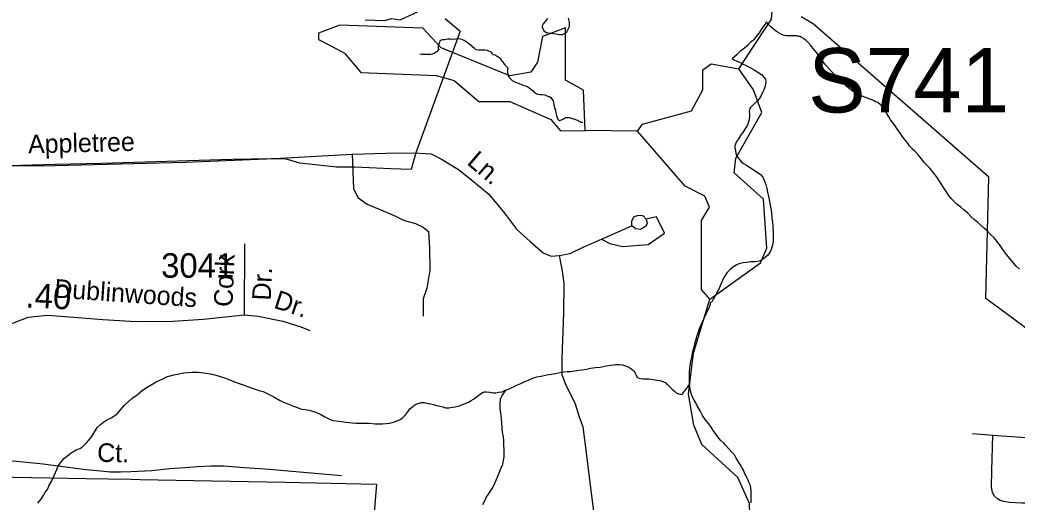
# Model space of a CAD drawing. Extents: x 2001466 to 2224147, y 644118 to 847247.
# Drawn here: x 2068269 to 2073348, y 751088 to 753546 of the extents above; entities that cross this region are included whole.
import ezdxf

# ---------------------------------------------------------------- set-up
doc = ezdxf.new("R2010")
doc.units = 0
for name, color, linetype in [('Exist Boundary Political City Limit New', 7, 'Continuous'), ('Exist Hydrographic Misc Water Feature', 7, 'Continuous'), ('Exist Road Non-System Type 51', 7, 'Continuous'), ('Exist Road Non-System Type 51 Label', 7, 'Continuous'), ('Exist Road Primary Interstate Structure Ovrhead Sign Number Label', 7, 'Continuous'), ('Exist Road Secondary Mileage Hundredths English Label', 7, 'Continuous'), ('Exist Road Secondary Type 51 Attributed', 7, 'Continuous'), ('Exist Road Secondary Type 51 Label', 7, 'Continuous'), ('Exist Road Secondary Type 51 Number Label', 7, 'Continuous'), ('Map Preparation Boundary City Limit Buffer Line', 7, 'Continuous')]:
    doc.layers.add(name, color=color, linetype=linetype)

msp = doc.modelspace()

# ---------------------------------------------------------------- linework, layer by layer
at = {"layer": 'Exist Boundary Political City Limit New'}
for points in [[(2070027.8, 753546.9), (2070127.6, 753542.6), (2070160.8, 753553.7), (2070205.9, 753545.7), (2070293.5, 753586.6)], [(2074014.2, 751515.8), (2073188.5, 752126.3), (2073203.5, 752744.1), (2072309.4, 753525.3), (2072247.2, 753562.2)], [(2070434.5, 753553.3), (2070510.8, 753488.1), (2070285.4, 752868.4), (2070262, 752782.9), (2070158.2, 752786.5), (2069974.6, 752796), (2069882.1, 752795.5), (2069773.2, 752806.8), (2069694, 752815), (2069619.2, 752838.5), (2069549.4, 752837.4), (2069347.9, 752834.4), (2068683.6, 752813.5), (2068447.8, 752808.1), (2068215.2, 752802.9)], [(2068143.1, 751216.9), (2068604.4, 751209.1), (2068835.4, 751204.7), (2068880.8, 751203.8), (2069065, 751200.3), (2069155.9, 751197.4), (2069617.9, 751189.2), (2070084.6, 751179.2), (2070021.4, 750392.6)]]:
    msp.add_lwpolyline(points, dxfattribs=at)
at = {"layer": 'Exist Hydrographic Misc Water Feature'}
msp.add_line((2071415, 752979.2), (2071147.8, 752981.4), dxfattribs=at)
for points in [[(2071930.9, 753296.8), (2072097, 753549.3), (2072113, 753739.2), (2072088, 753772.6), (2072079, 753940.1), (2072178.8, 754023.4), (2072511.8, 754157.6), (2072578.9, 754241.5), (2072611.9, 754591.9), (2072496.4, 754712.3)], [(2069893.2, 753517.4), (2069789, 753478.4), (2069789, 753445.6), (2069859.4, 753409.6)], [(2071147.8, 752981.4), (2071139, 753188.3), (2071048, 753239.4), (2071047, 753505.1), (2070930.9, 753461.6), (2070905.9, 753330.9), (2070872, 753279.1), (2070764, 753261.6), (2070414, 753403.2), (2070321.9, 753503.6), (2069897, 753518.8), (2069893.2, 753517.4)], [(2070955.5, 753553.9), (2070943.6, 753537.9), (2070934, 753526), (2070929.7, 753515.7), (2070929.7, 753508), (2070931.5, 753502), (2070938.1, 753489.7), (2070951.6, 753481.9), (2070969.7, 753478), (2070985.9, 753475.9), (2070999.6, 753474.2), (2071017.8, 753471.9), (2071031.6, 753472.2), (2071044.1, 753478.1), (2071053.9, 753485.9), (2071061.9, 753498.1), (2071067.7, 753512.2), (2071067.9, 753534.1), (2071063.6, 753554.2)], [(2071896.1, 753349.7), (2071921.9, 753371.8), (2071939.8, 753387.7), (2071959.4, 753403.8), (2071977.9, 753419.6), (2071993.7, 753435.9), (2072011.7, 753449.8), (2072025.5, 753468), (2072035.5, 753479.9), (2072049.9, 753502.1), (2072065.5, 753522), (2072071.6, 753536.1)], [(2072444, 753240.7), (2072425.7, 753258.9), (2072404, 753280.8), (2072383.7, 753302.6), (2072368.1, 753320.8), (2072347.6, 753348.6), (2072331.6, 753372.5), (2072321.8, 753386.6), (2072309.5, 753400.6), (2072297.8, 753414.6), (2072281.8, 753432.4), (2072271.5, 753442.5), (2072263.5, 753448.1), (2072257.4, 753452.3), (2072249.6, 753456.3), (2072243.4, 753460.5), (2072235.6, 753462.1), (2072225.4, 753464.5), (2072217.8, 753464.4), (2072207.6, 753464.3), (2072189.7, 753464.2), (2072173.5, 753464.2), (2072163.7, 753466.1), (2072151.6, 753470), (2072139.3, 753475.9), (2072127.6, 753484.2), (2072115.7, 753492.1), (2072103.8, 753502), (2072093.5, 753510), (2072081.6, 753522), (2072077.3, 753529.9), (2072071.6, 753536.1)], [(2069859.4, 753409.6), (2069922.9, 753377.2), (2070005.9, 753277.1), (2070388.9, 753262.7), (2070481, 753237.8), (2070605.9, 753130.3), (2070764, 753130.3), (2070972.9, 753037.5), (2071023, 752980.7), (2071147.8, 752981.4)], [(2070676.2, 753369.5), (2070674.2, 753375.5), (2070672.3, 753379.5), (2070666.2, 753383.2), (2070658, 753387.3), (2070650.2, 753389.3), (2070637.7, 753391.2), (2070631.7, 753391.3), (2070625.8, 753391.3), (2070618.2, 753391.3), (2070610.2, 753391.3), (2070604.2, 753391.4), (2070596, 753393.4), (2070587.6, 753397.1), (2070582.1, 753401.2), (2070575.7, 753407.1), (2070570, 753413.2), (2070562, 753419.3), (2070555.9, 753423.1), (2070546.2, 753431), (2070531.7, 753441.3), (2070523.9, 753445), (2070514, 753447.3), (2070499.9, 753449), (2070488, 753447.1), (2070474, 753446.8), (2070460.1, 753446.9), (2070448.2, 753447.1), (2070432, 753445.1), (2070419.7, 753444.9), (2070414, 753443), (2070408, 753439), (2070405.8, 753432.8), (2070402.1, 753422.9), (2070400, 753411), (2070400, 753402.9), (2070402.1, 753394.9)], [(2070306.1, 753372.9), (2070313.8, 753372), (2070326.2, 753370.7), (2070338.1, 753370.9), (2070348.3, 753370.9), (2070360.2, 753370.8), (2070369.9, 753372.9), (2070378.3, 753377), (2070386.1, 753381), (2070391.8, 753385), (2070398, 753389), (2070402.1, 753394.9)], [(2070676.2, 753369.5), (2070688.1, 753367.3), (2070700, 753361.5), (2070707.8, 753355.4), (2070716.2, 753349.7), (2070719.9, 753341.4), (2070728.1, 753333.7), (2070732.2, 753325.4), (2070738.1, 753317.6), (2070754.1, 753301.7)], [(2071415, 752979.2), (2071440, 753014.8), (2071690, 753081.9), (2071747, 753189), (2071748, 753290.7), (2071789, 753322.7), (2071930.9, 753296.8)], [(2071896.1, 753349.7), (2071905.7, 753341.7), (2071920.1, 753335.5), (2071934, 753329.8), (2071950, 753321.6), (2071971.7, 753311.9), (2071990, 753301.8), (2072008, 753291.8), (2072028.1, 753279.8), (2072046, 753267.7), (2072057.9, 753254.2), (2072065.9, 753244.1), (2072068.1, 753229.9), (2072064.2, 753208.2), (2072060.1, 753192.2), (2072051.9, 753176), (2072044.1, 753160.1), (2072034.3, 753143.8), (2072026.3, 753134.1), (2072008.2, 753118.1), (2071996.6, 753105.7), (2071990.4, 753099.7), (2071986.5, 753093.8), (2071984, 753080), (2071984.5, 753063.7), (2071984.3, 753058), (2071982.4, 753036), (2071978.7, 753022), (2071974.6, 753010), (2071964.2, 752993.7), (2071952.3, 752975.7), (2071938.3, 752955.9), (2071928.5, 752939.9), (2071918.4, 752926), (2071910.6, 752903.7), (2071910.6, 752891.9), (2071912.9, 752881.9), (2071914.9, 752865.7), (2071922.7, 752850), (2071932.8, 752835.9), (2071941, 752825.7), (2071954.7, 752813.9), (2071973, 752803.8), (2071994.9, 752787.9), (2072013, 752776.2), (2072041, 752758.2), (2072053.1, 752744.2), (2072058.7, 752732), (2072068.9, 752706.1), (2072073.2, 752686), (2072076.9, 752668.3), (2072083.1, 752638.2), (2072089.4, 752602), (2072093.1, 752584.4), (2072097.2, 752562.3), (2072099.3, 752536.4), (2072101.5, 752514.1), (2072103.4, 752494.4), (2072105.6, 752462), (2072105.2, 752440.2), (2072105.6, 752416.2), (2072101.7, 752398.1), (2072095.6, 752376.3), (2072087.8, 752360), (2072077.8, 752346.1), (2072065.5, 752334.2), (2072051.5, 752324.1), (2072041.7, 752317.9), (2072027.7, 752314), (2072011.7, 752311.9), (2071991.8, 752312.2), (2071967.6, 752310.1), (2071952.1, 752308), (2071930.1, 752302), (2071917.6, 752295.8), (2071899.8, 752285.9), (2071885.8, 752273.8), (2071869.8, 752256), (2071851.8, 752229.9), (2071839.9, 752201.7), (2071836.2, 752189.7), (2071828, 752173.9), (2071820.2, 752159.6), (2071814.1, 752145.6), (2071808.1, 752135.9), (2071802.2, 752125.9), (2071796.2, 752115.8), (2071792.3, 752109.5), (2071788, 752107.7)], [(2070754.1, 753301.7), (2070752.3, 753293.5), (2070752.5, 753283.7), (2070752.3, 753275.6), (2070753.9, 753267.7), (2070758.2, 753257.7), (2070762.3, 753251.4), (2070768.1, 753245.7), (2070776.1, 753237.6), (2070790.2, 753229.8), (2070806.2, 753223.7), (2070820.6, 753217.9), (2070832.1, 753213.7), (2070854.6, 753205.8), (2070870.4, 753193.6), (2070882.3, 753183.7), (2070892.1, 753173.7), (2070904.4, 753167.8), (2070916.3, 753166), (2070928.2, 753165.8), (2070942.4, 753164), (2070952.2, 753159.7), (2070964.5, 753155.8), (2070972.3, 753150.2), (2070980.5, 753140.1), (2070984.6, 753134.2), (2070986.3, 753124.2), (2070988.5, 753114.1), (2070992.2, 753096.1), (2070994.3, 753090.1), (2070996.3, 753082.1), (2070998.6, 753072), (2071002.5, 753058), (2071006.6, 753044), (2071008.4, 753040.1), (2071012.5, 753036.2), (2071016.8, 753033.9), (2071022.4, 753034.3), (2071026.5, 753036.1), (2071034.9, 753040.1), (2071042.7, 753044.2), (2071048.4, 753048.2), (2071054.3, 753048.1), (2071060.3, 753048), (2071070.5, 753048.1), (2071080.6, 753044.1), (2071090.4, 753042.2), (2071102.5, 753036.3), (2071110.3, 753034.3), (2071114.8, 753030.5), (2071120.4, 753028.3), (2071126.5, 753024.2), (2071130.8, 753024.4), (2071136.8, 753024.2)], [(2071782.9, 752122), (2072040.8, 752307), (2072073.9, 752381.7), (2072056.8, 752631.5), (2071906.9, 752765.8), (2071914.9, 752841), (2072048, 753074.5), (2072006, 753190.2), (2071930.9, 753296.8)], [(2073359.5, 752274.8), (2073341.7, 752292.5), (2073327.3, 752308.5), (2073317.5, 752320.5), (2073303.4, 752338.5), (2073293.5, 752350.5), (2073283.7, 752364.5), (2073275.3, 752376.4), (2073261.3, 752396.3), (2073245.3, 752418.2), (2073231.6, 752434.5), (2073211.5, 752454.2), (2073194.9, 752470.5), (2073181.1, 752482.3), (2073165.1, 752498.1), (2073145.3, 752514.1), (2073129.5, 752528.3), (2073112.9, 752544.2), (2073097.3, 752560), (2073077, 752578.1), (2073061, 752591.8), (2073043.3, 752605.8), (2073026.9, 752620.1), (2073013.2, 752633.9), (2072998.6, 752652), (2072989.2, 752666), (2072976.7, 752685.7), (2072960.7, 752709.6), (2072941, 752741.8), (2072902.7, 752789.8), (2072888.7, 752805.8), (2072874.4, 752819.7), (2072860.4, 752837.6), (2072844.6, 752857.4), (2072826.8, 752877.6), (2072812.7, 752889.5), (2072800.6, 752903.5), (2072790.5, 752917.6), (2072774.7, 752937.4), (2072762.4, 752953.5), (2072750.5, 752971.5), (2072738.4, 752987.1), (2072726.5, 753005.2), (2072714.2, 753021.2), (2072702.5, 753037.2), (2072694.1, 753051.1), (2072684.1, 753069.2), (2072674.3, 753087.3), (2072664.2, 753101), (2072650.5, 753115.3), (2072638.2, 753125.2), (2072626.1, 753129.1), (2072616, 753135.1), (2072602.1, 753140.9), (2072576, 753150.9), (2072556.1, 753158.8), (2072532.1, 753170.9), (2072508.2, 753184.7), (2072490.1, 753198.8), (2072464.1, 753220.6), (2072444, 753240.7)], [(2071782.9, 752122), (2071740.9, 752172), (2071740, 752523.1), (2071781.9, 752591.1), (2071756.8, 752647.4), (2071657, 752698.7), (2071415, 752979.2)], [(2073221.9, 749110.2), (2073255, 749217.8), (2073237.9, 749392), (2073087, 749500.1), (2073046, 749576.3), (2072987, 749833.5), (2072803, 749925.9), (2072811.8, 750007.7), (2072844.9, 750049.7), (2072844.9, 750167.8), (2072685.9, 750407.2), (2072318.9, 750349.1), (2072144, 750365.9), (2072111, 750405.9), (2072101.9, 750606.2), (2071993.9, 750808.5), (2071984.9, 751081), (2071926, 751213.5), (2071742.9, 751381.3), (2071700.9, 751480.6), (2071675, 751638.6), (2071699.8, 751848), (2071782.9, 752122)], [(2071678.9, 751687.4), (2071678.7, 751711.8), (2071678.7, 751731.7), (2071678.5, 751751.5), (2071680.8, 751769.4), (2071682.6, 751783.7), (2071686.7, 751805.5), (2071690.4, 751827.6), (2071694.7, 751845.6), (2071698.6, 751861.7), (2071702.5, 751877.7), (2071710.5, 751907.7), (2071714.6, 751923.7), (2071718.5, 751937.7), (2071724.4, 751955.5), (2071730.4, 751973.7), (2071738.6, 751991.5), (2071748.2, 752013.6), (2071756.4, 752029.7), (2071772.2, 752065.9), (2071782.3, 752085.9), (2071788, 752107.7)], [(2070745.3, 751659.7), (2070757, 751664), (2070771.2, 751670), (2070787, 751677.8), (2070803.2, 751685.9), (2070820.8, 751692.1), (2070841.1, 751702), (2070859.1, 751710.2), (2070873.3, 751716.2), (2070887, 751722.2), (2070901.4, 751726.2), (2070923.1, 751730.2), (2070953, 751736.2), (2070977.2, 751740.2), (2070996.9, 751744.1), (2071025.2, 751750.4), (2071039.2, 751752.3), (2071056.8, 751754.5), (2071073, 751754.5), (2071092.9, 751756.4), (2071116.9, 751760.4), (2071133.1, 751762.4), (2071155, 751766.4), (2071174.7, 751770.7), (2071201, 751774.9), (2071224.5, 751776.6), (2071255.1, 751782.9), (2071280.7, 751786.7), (2071302.9, 751789), (2071321.1, 751789.1), (2071338.5, 751786.9), (2071358.8, 751780.9), (2071370.5, 751775.1), (2071380.6, 751769.1), (2071389, 751763), (2071397.2, 751753.2), (2071402.9, 751745), (2071406.8, 751735.1), (2071411.1, 751727.2), (2071416.9, 751721), (2071422.8, 751719.3), (2071440.9, 751717), (2071456.9, 751717), (2071472.6, 751717), (2071482.9, 751715), (2071495, 751713.2), (2071503.2, 751711.2), (2071513, 751709.3), (2071528.8, 751707.3), (2071543.2, 751703.5), (2071551, 751699.5), (2071559.2, 751695.4), (2071562.9, 751691.6), (2071566.8, 751687.4), (2071577, 751677.3), (2071587.3, 751667.2), (2071591.2, 751663.4), (2071603.3, 751653.4), (2071611.3, 751645.3), (2071622.9, 751639.5), (2071632.8, 751637.6), (2071637.1, 751637.3), (2071641, 751637.6), (2071644.9, 751641.4), (2071651, 751649.4), (2071657, 751657.4), (2071678.9, 751687.4)], [(2068360.6, 751083.4), (2068374.7, 751101.5), (2068386.6, 751119.6), (2068396.5, 751135.6), (2068410.4, 751155.8), (2068418.6, 751173.6), (2068430.3, 751193.7), (2068444.6, 751227.6), (2068456.5, 751253.8), (2068462.1, 751269.6), (2068470.1, 751281.8), (2068480.1, 751295.7), (2068492.2, 751309.7), (2068504.5, 751319.6), (2068514.4, 751327.8), (2068529.9, 751339.6), (2068542.5, 751345.8), (2068556.2, 751353.9), (2068574, 751361.8), (2068588.2, 751369.8), (2068594.1, 751375.7), (2068608.1, 751389.9), (2068620.2, 751403.9), (2068630.2, 751416.1), (2068641.7, 751433.9), (2068651.9, 751451.8), (2068663.8, 751470.3), (2068679.8, 751484.1), (2068695.6, 751497.9), (2068709.8, 751506.3), (2068734, 751518), (2068751.6, 751530.3), (2068767.6, 751542.1), (2068781.7, 751558.2), (2068801.6, 751582.4), (2068817.8, 751598.2), (2068839.6, 751616.4), (2068865.6, 751634.4), (2068893.3, 751658.6), (2068917.7, 751674.3), (2068937.6, 751686.4), (2068963.2, 751700.7), (2068977.4, 751708.7), (2068999.5, 751718.7), (2069015.1, 751726.5), (2069053.4, 751736.5), (2069071.1, 751740.7), (2069103.1, 751746.8), (2069127.3, 751748.9), (2069145.5, 751751), (2069161.3, 751751), (2069177.3, 751751), (2069217.1, 751745), (2069239.4, 751741.2), (2069261.4, 751737.1), (2069311.4, 751721.3)], [(2069311.4, 751721.3), (2069337.4, 751711.4), (2069371.1, 751697.3), (2069411.3, 751683.5), (2069427.3, 751677.4), (2069461.5, 751665.4), (2069487.7, 751657.3), (2069507.6, 751651.5), (2069527.5, 751641.5), (2069561.6, 751623.8), (2069591.7, 751607.9), (2069611.2, 751597.6), (2069627.8, 751589.8), (2069653.6, 751579.8), (2069685.8, 751568.1), (2069703.9, 751562.1), (2069721.3, 751559.8), (2069741.6, 751555.9), (2069775.6, 751545.9), (2069801.7, 751534.2), (2069821.8, 751522.3), (2069841.9, 751512.3), (2069863.4, 751504.2), (2069895.4, 751500.1), (2069929.6, 751496.2), (2069979.7, 751490.3), (2070003.4, 751490.7), (2070027.8, 751490.7), (2070049.4, 751490.6), (2070077.7, 751486.7), (2070115.4, 751486.7), (2070133.7, 751488.8), (2070153.5, 751490.7), (2070177.5, 751496.8), (2070205.4, 751508.8), (2070217.5, 751517.1), (2070231.7, 751531.1), (2070239.3, 751541), (2070245.2, 751549), (2070255.3, 751562.8), (2070263.5, 751570.9), (2070273.7, 751579.1), (2070283.5, 751584.9), (2070295.6, 751590.8), (2070303.2, 751592.9), (2070313.3, 751595), (2070327.4, 751594.9), (2070339.3, 751593.1), (2070359.6, 751589.2), (2070375.4, 751585.2), (2070391.4, 751581.1), (2070407.2, 751577.1), (2070423.6, 751573), (2070437.3, 751569.3), (2070453.5, 751569.3), (2070471.4, 751571.5), (2070485.7, 751573.4), (2070501.3, 751577.5), (2070519.2, 751583.3), (2070533.5, 751589.7), (2070553.4, 751597.5), (2070567.5, 751605.5), (2070579, 751613.5), (2070593.4, 751623.5), (2070601.4, 751629.6), (2070617.4, 751641.4), (2070625.2, 751647.5), (2070635.2, 751649.7), (2070645.5, 751649.7), (2070662.9, 751647.9), (2070679.3, 751645.8), (2070693.2, 751645.7), (2070707.2, 751647.7), (2070725.4, 751649.8), (2070745.3, 751659.7)], [(2071994.1, 751084.3), (2071993.7, 751110.3), (2071993.7, 751120.4), (2071993.9, 751144.3), (2071991.8, 751162.1), (2071987.7, 751176.1), (2071981.6, 751190.4), (2071977.7, 751200.3), (2071969.7, 751216.2), (2071961.9, 751232.4), (2071953.7, 751250.2), (2071945.9, 751264), (2071937.5, 751280.2), (2071925.6, 751298.3), (2071917.8, 751312.1), (2071907.8, 751328.2), (2071895.5, 751342.2), (2071881.7, 751358.1), (2071863.3, 751377.9), (2071853.4, 751387.9), (2071839.7, 751401.8), (2071829.2, 751413.9), (2071815.3, 751431.8), (2071801.1, 751451.8), (2071789.2, 751469.9), (2071777.6, 751487.8), (2071759.5, 751509.7), (2071745.4, 751529.7), (2071733.3, 751553.8), (2071718.9, 751577.9), (2071710.9, 751593.7), (2071703.1, 751607.4), (2071695.1, 751623.7), (2071687.1, 751641.5), (2071683, 751663.6), (2071681.2, 751677.7), (2071678.9, 751687.4)], [(2070626.4, 751075.8), (2070638.5, 751097.9), (2070644.2, 751111.6), (2070656.1, 751127.7), (2070674, 751157.8), (2070686.1, 751179.9), (2070694.1, 751199.8), (2070708, 751231.8), (2070716, 751254.1), (2070722.2, 751265.7), (2070727.9, 751281.9), (2070731.8, 751297.9), (2070735.9, 751320), (2070735.9, 751337.9), (2070735.9, 751355.7), (2070733.6, 751378), (2070733.4, 751397.9), (2070731.8, 751420), (2070727.5, 751443.8), (2070725.8, 751466), (2070723.6, 751493.9), (2070721.5, 751511.6), (2070719.3, 751531.8), (2070715.4, 751561.7), (2070715.4, 751589.7), (2070717.2, 751613.7), (2070725.4, 751631.9), (2070745.3, 751659.7)]]:
    msp.add_lwpolyline(points, dxfattribs=at)
at = {"layer": 'Exist Road Non-System Type 51'}
for p, q in [((2071231.2, 752427.6), (2071385.5, 752495.4)), ((2069412.1, 752043.2), (2069414.3, 752405)), ((2073120.7, 751437.2), (2073224.5, 751429))]:
    msp.add_line(p, q, dxfattribs=at)
for points in [[(2067589.4, 752805.7), (2068382.7, 752801.8), (2069111.9, 752820.5), (2069566, 752839.3), (2069961.6, 752862)], [(2069961.6, 752862), (2070133.6, 752866), (2070275.2, 752868.7), (2070363.3, 752863.3), (2070416.8, 752836.6), (2070502.2, 752783.1), (2070561, 752737.7), (2070657.2, 752657.5), (2070737.3, 752561.3), (2070798.7, 752478.4), (2070867.9, 752416.9), (2070934.7, 752358.1), (2070974.8, 752342.1), (2071014.8, 752344.7)], [(2069961.6, 752862), (2069968, 752686.9), (2069989.4, 752641.5), (2070037.5, 752606.7), (2070160.3, 752555.9), (2070227.1, 752523.8), (2070283.2, 752507.8), (2070323.3, 752489.1), (2070350, 752467.7), (2070355.3, 752384.8), (2070356.8, 752270.5), (2070342.1, 752177.7), (2070322.6, 752124), (2070322.6, 752036)], [(2071385.5, 752495.4), (2071385.5, 752522.3), (2071397.7, 752544.3), (2071414.8, 752549.1), (2071431.2, 752551), (2071444, 752546.7), (2071459.3, 752530.2), (2071463.6, 752507.6), (2071455.6, 752492.4), (2071429.4, 752478.3), (2071405, 752480.8), (2071385.5, 752495.4)], [(2071231.2, 752427.6), (2071273.9, 752406.2), (2071338, 752390.2), (2071468.9, 752400.9), (2071551.7, 752459.7), (2071511.7, 752542.6), (2071459.3, 752530.2)], [(2071014.8, 752344.7), (2071070.9, 752355.4), (2071137.7, 752387.5), (2071231.2, 752427.6)], [(2071014.8, 752344.7), (2071030.9, 752264.6), (2071038.9, 752203.1), (2071038.3, 752051.3), (2071028.5, 751821.7), (2071028.5, 751738.7), (2071045.6, 751692.3), (2071096.9, 751589.7), (2071116.4, 751528.6), (2071135.9, 751472.5), (2071155.4, 751325.9), (2071170.1, 751201.4), (2071189.6, 751042.6), (2071189.6, 750942.5), (2071177.4, 750463.8), (2071160.3, 750217.1), (2071145.7, 750085.2), (2071128.6, 750026.6), (2071104.2, 749941.1), (2071084.7, 749880), (2071060.3, 749765.2), (2071040.7, 749621.1), (2071006.6, 749457.5), (2070970, 749345.2)], [(2069203, 752020.1), (2069412.1, 752043.2)], [(2069412.1, 752043.2), (2069482.8, 752035.6), (2069608.3, 752011), (2069699.7, 751981.1), (2069745.3, 751962.2)], [(2074021, 751058.7), (2073961.2, 751072), (2073905.4, 751081.1), (2073849.5, 751088.2), (2073779.6, 751089.7), (2073675.6, 751089.8), (2073567.5, 751088), (2073461.4, 751082.2), (2073371.4, 751082), (2073309.5, 751085.3), (2073279.6, 751091.9), (2073261.7, 751096.3), (2073247.9, 751104.5), (2073232.1, 751118.9), (2073222.5, 751137.1), (2073217.1, 751165.2), (2073218.8, 751249.1), (2073224.5, 751429)], [(2073224.5, 751429), (2073342.3, 751420.6), (2073534.1, 751408.7), (2073755.9, 751400.2), (2073863.8, 751396), (2073899.7, 751389.2), (2073919.6, 751384.8), (2073931.4, 751374.6), (2073949, 751356.2), (2073962.2, 751317.9), (2073973.2, 751267.7), (2073978.5, 751233.6), (2073989.1, 751163.4), (2073994.2, 751121.3), (2074001.7, 751095.1), (2074021, 751058.7)], [(2067268.5, 751300.2), (2067439, 751284.9), (2067653.1, 751274.9), (2067825.4, 751287.4), (2068023.6, 751299.4), (2068149.7, 751300.8), (2068251.6, 751296.7), (2068387.3, 751283.9), (2068501, 751267.6), (2068606.7, 751253.4), (2068680.6, 751247.9), (2068728.5, 751243), (2068780.5, 751241.9), (2068834.6, 751244.8), (2068940.6, 751248.6), (2069030.9, 751258.8), (2069111, 751265.1), (2069173.1, 751269.9), (2069243.1, 751272.4), (2069305.2, 751273.2), (2069413, 751265), (2069540.8, 751256.3), (2069674.6, 751243.6), (2069906.2, 751222.9)]]:
    msp.add_lwpolyline(points, dxfattribs=at)
at = {"layer": 'Exist Road Secondary Type 51 Attributed'}
msp.add_lwpolyline([(2067194, 751751.5), (2067316.3, 751749.5), (2067540, 751742.2), (2067720.2, 751740.6), (2067808.7, 751737.4), (2067895.6, 751747), (2067972.9, 751771.2), (2068058.2, 751825.9), (2068146.7, 751925.8), (2068210.3, 751992.2), (2068310.8, 752031.3), (2068409, 752040.1), (2068521.7, 752032.1), (2068690.6, 752019.2), (2068861.2, 752008.3), (2069049.5, 752009.9), (2069203, 752020.1)], dxfattribs=at)
at = {"layer": 'Map Preparation Boundary City Limit Buffer Line'}
for points in [[(2070027.8, 753546.9), (2070127.6, 753542.6), (2070160.8, 753553.7), (2070205.9, 753545.7), (2070293.5, 753586.6)], [(2074014.2, 751515.8), (2073188.5, 752126.3), (2073203.5, 752744.1), (2072309.4, 753525.3), (2072247.2, 753562.2)], [(2070434.5, 753553.3), (2070510.8, 753488.1), (2070285.4, 752868.4), (2070262, 752782.9), (2070158.2, 752786.5), (2069974.6, 752796), (2069882.1, 752795.5), (2069773.2, 752806.8), (2069694, 752815), (2069619.2, 752838.5), (2069549.4, 752837.4), (2069347.9, 752834.4), (2068683.6, 752813.5), (2068447.8, 752808.1), (2068215.2, 752802.9)], [(2068143.1, 751216.9), (2068604.4, 751209.1), (2068835.4, 751204.7), (2068880.8, 751203.8), (2069065, 751200.3), (2069155.9, 751197.4), (2069617.9, 751189.2), (2070084.6, 751179.2), (2070021.4, 750392.6)]]:
    msp.add_lwpolyline(points, dxfattribs=at)

# ---------------------------------------------------------------- texts
at = {"layer": 'Exist Road Non-System Type 51 Label'}
for s, rotation, p in [('Appletree', 1.431, (2068311.4, 752865.1)), ('Ln.', 319.5272, (2070540.9, 752813.7)), ('Cork', 87.5258, (2069351.1, 752081.5)), ('Dr.', 87.5258, (2069546.1, 752114.2)), ('Ct.', 358.8284, (2068661.7, 751293.5))]:
    msp.add_text(s, height=95, rotation=rotation, dxfattribs=at).set_placement(p)
at = {"layer": 'Exist Road Primary Interstate Structure Ovrhead Sign Number Label'}
msp.add_text('S741', height=328.08, dxfattribs=at).set_placement((2072283.5, 753074.1))
at = {"layer": 'Exist Road Secondary Mileage Hundredths English Label'}
msp.add_text('.40', height=125, rotation=357.2373, dxfattribs=at).set_placement((2068295.6, 752080.6))
at = {"layer": 'Exist Road Secondary Type 51 Label'}
for s, rotation, p in [('Dublinwoods', 356.1093, (2068441.7, 752130.8)), ('Dr.', 341.902, (2069556.9, 752079.6))]:
    msp.add_text(s, height=95, rotation=rotation, dxfattribs=at).set_placement(p)
at = {"layer": 'Exist Road Secondary Type 51 Number Label'}
msp.add_text('3041', height=125, dxfattribs=at).set_placement((2068988.4, 752231.6))

doc.saveas('drawing.dxf')
